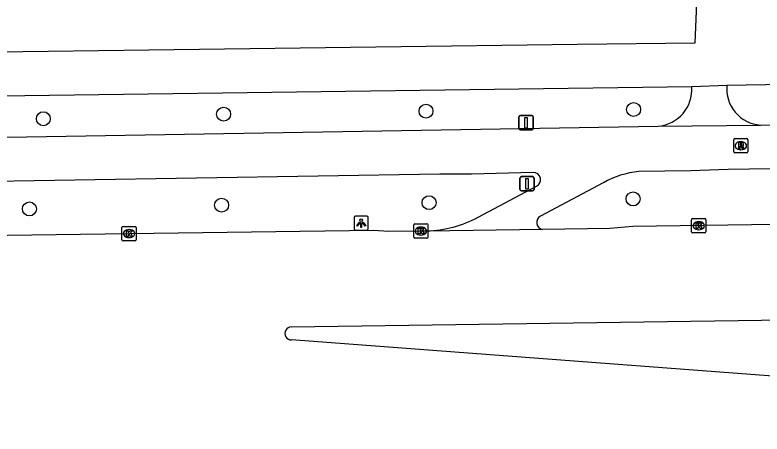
# Model space of a CAD drawing. Extents: x 160732 to 162105, y 387428 to 388479.
# Drawn here: x 161863.3 to 161915.7, y 387436.9 to 387466.4 of the extents above; entities that cross this region are included whole.
import ezdxf

# ---------------------------------------------------------------- set-up
doc = ezdxf.new("R2010")
doc.units = 0
for name, color, linetype in [('IMGEO_Afsluitpaal', 7, 'Continuous'), ('IMGEO_Boom', 7, 'Continuous'), ('IMGEO_Fietspad_open', 7, 'Continuous'), ('IMGEO_Kolk', 7, 'Continuous'), ('IMGEO_Lichtpunt', 7, 'Continuous'), ('IMGEO_Rijbaan_lokaal_gesloten', 7, 'Continuous'), ('IMGEO_Rioolput', 7, 'Continuous'), ('IMGEO_Voetpad_open', 7, 'Continuous')]:
    doc.layers.add(name, color=color, linetype=linetype)

msp = doc.modelspace()

# ---------------------------------------------------------------- linework, layer by layer
at = {"layer": 'IMGEO_Afsluitpaal'}
for p, q in [((161898.655, 387458.401), (161898.655, 387459.201)), ((161898.655, 387459.201), (161898.655, 387458.401)), ((161898.755, 387459.301), (161899.545, 387459.301)), ((161899.545, 387459.301), (161898.755, 387459.301)), ((161899.645, 387459.201), (161899.645, 387458.401)), ((161899.645, 387458.401), (161899.645, 387459.201)), ((161899.545, 387458.301), (161898.755, 387458.301)), ((161898.755, 387458.301), (161899.545, 387458.301)), ((161898.82, 387455.016), (161899.61, 387455.016)), ((161899.61, 387455.016), (161898.82, 387455.016)), ((161898.72, 387454.116), (161898.72, 387454.916)), ((161898.72, 387454.916), (161898.72, 387454.116)), ((161899.71, 387454.916), (161899.71, 387454.116)), ((161899.71, 387454.116), (161899.71, 387454.916)), ((161899.61, 387454.016), (161898.82, 387454.016)), ((161898.82, 387454.016), (161899.61, 387454.016))]:
    msp.add_line(p, q, dxfattribs=at)
for points in [[(161899.075, 387459.176), (161899.225, 387459.176), (161899.225, 387458.426), (161899.075, 387458.426), (161899.075, 387459.176)], [(161899.14, 387454.891), (161899.29, 387454.891), (161899.29, 387454.141), (161899.14, 387454.141), (161899.14, 387454.891)]]:
    msp.add_lwpolyline(points, dxfattribs=at)
for centre, start, end in [((161898.755, 387459.201), 90, 180), ((161898.755, 387459.201), 90, 180), ((161899.545, 387459.201), 0, 90), ((161899.545, 387459.201), 360, 90), ((161898.755, 387458.401), 180, 270), ((161898.755, 387458.401), 180, 270), ((161899.545, 387458.401), 270, 0), ((161899.545, 387458.401), 270, 0), ((161898.82, 387454.916), 90, 180), ((161898.82, 387454.916), 90, 180), ((161899.61, 387454.916), 0, 90), ((161899.61, 387454.916), 360, 90), ((161898.82, 387454.116), 180, 270), ((161898.82, 387454.116), 180, 270), ((161899.61, 387454.116), 270, 0), ((161899.61, 387454.116), 270, 0)]:
    msp.add_arc(centre, 0.1, start, end, dxfattribs=at)
at = {"layer": 'IMGEO_Boom'}
for centre in [(161906.705, 387459.725), (161877.911, 387459.401), (161892.124, 387459.614), (161865.251, 387459.08), (161906.666, 387453.451), (161877.77, 387453.013), (161892.339, 387453.187), (161864.269, 387452.748)]:
    msp.add_circle(centre, 0.489, dxfattribs=at)
at = {"layer": 'IMGEO_Fietspad_open'}
for points in [[(161913.258, 387461.422), (161910.789, 387461.326)], [(161915.616, 387458.638), (161967.772, 387459.387), (161970.286, 387459.429), (161972.114, 387459.444)], [(161908.439, 387458.551), (161915.616, 387458.638)], [(161899.649, 387455.308), (161895.319, 387455.197), (161893.089, 387455.182), (161858.884, 387454.636), (161850.827, 387454.612), (161831.28, 387455.032), (161824.3, 387455.355), (161788.542, 387457.903), (161780.701, 387458.32)], [(161828.152, 387458.184), (161846.078, 387457.66), (161855.744, 387457.674), (161908.439, 387458.551)], [(161971.754, 387456.438), (161913.355, 387455.506), (161910.72, 387455.424), (161907.069, 387455.38)], [(161904.578, 387454.589), (161900.158, 387452.242)], [(161895.782, 387452.166), (161899.891, 387454.336)]]:
    msp.add_lwpolyline(points, dxfattribs=at)
for centre, radius, start, end in [((161908.202, 387461.134), 2.594, 275.2329, 4.2481), ((161915.78, 387461.168), 2.535, 174.24, 266.2881), ((161899.655, 387454.793), 0.515, 297.3391, 90.6224), ((161907.783, 387448.814), 6.604, 96.2046, 119.0291), ((161891.905, 387459.417), 8.223, 271.8978, 298.1331), ((161900.388, 387451.805), 0.494, 117.7974, 261.6886)]:
    msp.add_arc(centre, radius, start, end, dxfattribs=at)
at = {"layer": 'IMGEO_Kolk'}
for p, q in [((161910.777, 387451.143), (161910.777, 387451.995)), ((161910.852, 387452.069), (161911.704, 387452.069)), ((161911.265, 387451.849), (161911.29, 387451.849)), ((161911.778, 387451.995), (161911.778, 387451.143)), ((161870.77, 387450.59), (161870.77, 387451.442)), ((161870.845, 387451.516), (161871.697, 387451.516)), ((161871.258, 387451.296), (161871.283, 387451.296)), ((161871.771, 387451.442), (161871.771, 387450.59)), ((161891.263, 387450.771), (161891.263, 387451.623)), ((161891.338, 387451.697), (161892.19, 387451.697)), ((161891.751, 387451.477), (161891.776, 387451.477)), ((161892.264, 387451.623), (161892.264, 387450.771)), ((161911.288, 387451.289), (161911.263, 387451.289)), ((161891.774, 387450.917), (161891.749, 387450.917)), ((161911.704, 387451.069), (161910.852, 387451.069)), ((161871.697, 387450.516), (161870.845, 387450.516)), ((161871.281, 387450.736), (161871.256, 387450.736)), ((161892.19, 387450.697), (161891.338, 387450.697))]:
    msp.add_line(p, q, dxfattribs=at)
for points in [[(161910.777, 387451.143), (161910.777, 387451.995)], [(161910.852, 387452.069), (161911.704, 387452.069)], [(161911.778, 387451.995), (161911.778, 387451.143)], [(161870.77, 387450.59), (161870.77, 387451.442)], [(161870.845, 387451.516), (161871.697, 387451.516)], [(161871.771, 387451.442), (161871.771, 387450.59)], [(161891.263, 387450.771), (161891.263, 387451.623)], [(161891.338, 387451.697), (161892.19, 387451.697)], [(161891.584, 387451.397), (161891.707, 387451.397), (161891.707, 387451.246), (161891.837, 387451.397), (161892.001, 387451.397), (161891.855, 387451.246), (161892.008, 387450.997), (161891.856, 387450.997), (161891.771, 387451.161), (161891.707, 387451.094), (161891.707, 387450.997), (161891.584, 387450.997), (161891.584, 387451.397)], [(161892.264, 387451.623), (161892.264, 387450.771)], [(161911.098, 387451.769), (161911.221, 387451.769), (161911.221, 387451.618), (161911.351, 387451.769), (161911.515, 387451.769), (161911.369, 387451.618), (161911.522, 387451.369), (161911.37, 387451.369), (161911.285, 387451.533), (161911.221, 387451.466), (161911.221, 387451.369), (161911.098, 387451.369), (161911.098, 387451.769)], [(161871.091, 387451.216), (161871.214, 387451.216), (161871.214, 387451.065), (161871.344, 387451.216), (161871.508, 387451.216), (161871.362, 387451.065), (161871.515, 387450.816), (161871.363, 387450.816), (161871.278, 387450.98), (161871.214, 387450.913), (161871.214, 387450.816), (161871.091, 387450.816), (161871.091, 387451.216)], [(161911.704, 387451.069), (161910.852, 387451.069)], [(161871.697, 387450.516), (161870.845, 387450.516)], [(161892.19, 387450.697), (161891.338, 387450.697)]]:
    msp.add_lwpolyline(points, dxfattribs=at)
for centre, start, end in [((161910.854, 387451.993), 91.552, 178.448), ((161910.854, 387451.993), 91.552, 178.448), ((161911.702, 387451.993), 1.552, 88.448), ((161911.702, 387451.993), 1.552, 88.448), ((161870.847, 387451.44), 91.552, 178.448), ((161870.847, 387451.44), 91.552, 178.448), ((161871.695, 387451.44), 1.552, 88.448), ((161871.695, 387451.44), 1.552, 88.448), ((161891.34, 387451.621), 91.552, 178.448), ((161891.34, 387451.621), 91.552, 178.448), ((161892.188, 387451.621), 1.552, 88.448), ((161892.188, 387451.621), 1.552, 88.448), ((161891.34, 387450.773), 181.552, 268.448), ((161891.34, 387450.773), 181.552, 268.448), ((161892.188, 387450.773), 271.552, 358.448), ((161892.188, 387450.773), 271.552, 358.448), ((161910.854, 387451.145), 181.552, 268.448), ((161910.854, 387451.145), 181.552, 268.448), ((161911.702, 387451.145), 271.552, 358.448), ((161911.702, 387451.145), 271.552, 358.448), ((161870.847, 387450.592), 181.552, 268.448), ((161870.847, 387450.592), 181.552, 268.448), ((161871.695, 387450.592), 271.552, 358.448), ((161871.695, 387450.592), 271.552, 358.448)]:
    msp.add_arc(centre, 0.0765, start, end, dxfattribs=at)
for centre, major_axis, ratio, start_param, end_param in [((161911.264, 387451.569), (-0.387, 0.002), 0.722429, 4.712389, 7.853982), ((161911.289, 387451.569), (-0.39, 0.002), 0.717154, 1.570796, 4.712389), ((161871.257, 387451.016), (-0.387, 0.002), 0.722429, 4.712389, 7.853982), ((161871.282, 387451.016), (-0.39, 0.002), 0.717154, 1.570796, 4.712389), ((161891.75, 387451.197), (-0.387, 0.002), 0.722429, 4.712389, 7.853982), ((161891.775, 387451.197), (-0.39, 0.002), 0.717154, 1.570796, 4.712389)]:
    msp.add_ellipse(centre, major_axis=major_axis, ratio=ratio, start_param=start_param, end_param=end_param, dxfattribs=at)
at = {"layer": 'IMGEO_Lichtpunt'}
for p, q in [((161887.076, 387452.157), (161887.076, 387451.35)), ((161887.076, 387452.157), (161887.076, 387451.35)), ((161887.978, 387452.252), (161887.17, 387452.252)), ((161887.978, 387452.252), (161887.17, 387452.252)), ((161888.072, 387451.35), (161888.072, 387452.157)), ((161888.072, 387451.35), (161888.072, 387452.157)), ((161887.17, 387451.256), (161887.978, 387451.256)), ((161887.17, 387451.256), (161887.978, 387451.256))]:
    msp.add_line(p, q, dxfattribs=at)
for points in [[(161887.45, 387451.821), (161887.489, 387451.793), (161887.301, 387451.531), (161887.263, 387451.558), (161887.45, 387451.821)], [(161887.662, 387451.793), (161887.7, 387451.82), (161887.887, 387451.558), (161887.848, 387451.53), (161887.662, 387451.793)], [(161887.552, 387451.773), (161887.599, 387451.773), (161887.599, 387451.451), (161887.552, 387451.451), (161887.552, 387451.773)]]:
    msp.add_lwpolyline(points, dxfattribs=at)
msp.add_circle((161887.575, 387451.955), 0.0994, dxfattribs=at)
for centre, start, end in [((161887.17, 387452.157), 90, 180), ((161887.17, 387452.157), 90, 180), ((161887.978, 387452.157), 0, 90), ((161887.978, 387452.157), 0, 90), ((161887.17, 387451.35), 180, 270), ((161887.17, 387451.35), 180, 270), ((161887.978, 387451.35), 270, 0), ((161887.978, 387451.35), 270, 360)]:
    msp.add_arc(centre, 0.0946, start, end, dxfattribs=at)
at = {"layer": 'IMGEO_Rijbaan_lokaal_gesloten'}
for points in [[(161892.177, 387451.199), (161891.764, 387451.197), (161889.525, 387451.153), (161888.438, 387451.228), (161842.138, 387450.606), (161832.238, 387450.829), (161822.478, 387451.284), (161781.109, 387454.277)], [(161971.601, 387452.424), (161906.658, 387451.512), (161905.045, 387451.38), (161900.317, 387451.316)], [(161900.317, 387451.316), (161892.177, 387451.199)], [(161882.662, 387444.469), (161956.978, 387445.529), (161966.292, 387446.256), (161971.21, 387446.725)], [(161969.94, 387436.949), (161966.122, 387437.267), (161882.687, 387443.56)]]:
    msp.add_lwpolyline(points, dxfattribs=at)
msp.add_arc((161882.673, 387444.014), 0.455, 91.3742, 271.7766, dxfattribs=at)
at = {"layer": 'IMGEO_Rioolput'}
for p, q in [((161913.735, 387456.754), (161913.735, 387457.606)), ((161913.81, 387457.68), (161914.662, 387457.68)), ((161914.736, 387457.606), (161914.736, 387456.754)), ((161914.223, 387457.46), (161914.248, 387457.46)), ((161914.662, 387456.68), (161913.81, 387456.68)), ((161914.246, 387456.9), (161914.221, 387456.9))]:
    msp.add_line(p, q, dxfattribs=at)
for points in [[(161913.735, 387456.754), (161913.735, 387457.606)], [(161913.81, 387457.68), (161914.662, 387457.68)], [(161914.736, 387457.606), (161914.736, 387456.754)], [(161914.324, 387457.378), (161914.072, 387457.38), (161914.072, 387456.98)], [(161914.072, 387456.98), (161914.196, 387456.98), (161914.196, 387457.142), (161914.207, 387457.142)], [(161914.25, 387457.299), (161914.196, 387457.299), (161914.196, 387457.218)], [(161914.196, 387457.218), (161914.248, 387457.218)], [(161914.254, 387457.113), (161914.325, 387456.98), (161914.465, 387456.98), (161914.4, 387457.106)], [(161914.662, 387456.68), (161913.81, 387456.68)]]:
    msp.add_lwpolyline(points, dxfattribs=at)
for centre, radius, start, end in [((161913.812, 387457.604), 0.0765, 91.552, 178.448), ((161913.812, 387457.604), 0.0765, 91.552, 178.448), ((161914.66, 387457.604), 0.0765, 1.552, 88.448), ((161914.66, 387457.604), 0.0765, 1.552, 88.448), ((161914.206, 387457.089), 0.0533, 26.0293, 88.6989), ((161914.232, 387457.407), 0.19, 274.7715, 282.9687), ((161914.256, 387457.203), 0.0964, 77.0061, 93.1865), ((161914.27, 387457.26), 0.0378, 276.6634, 79.6772), ((161914.323, 387457.268), 0.109, 350.3612, 89.416), ((161914.321, 387457.268), 0.112, 277.5842, 350.9817), ((161914.305, 387457.053), 0.108, 29.5134, 73.7905), ((161913.812, 387456.756), 0.0765, 181.552, 268.448), ((161913.812, 387456.756), 0.0765, 181.552, 268.448), ((161914.66, 387456.756), 0.0765, 271.552, 358.448), ((161914.66, 387456.756), 0.0765, 271.552, 358.448)]:
    msp.add_arc(centre, radius, start, end, dxfattribs=at)
for centre, major_axis, ratio, start_param, end_param in [((161914.222, 387457.18), (-0.387, 0.002), 0.722429, 4.712389, 7.853982), ((161914.247, 387457.18), (-0.39, 0.002), 0.717154, 1.570796, 4.712389)]:
    msp.add_ellipse(centre, major_axis=major_axis, ratio=ratio, start_param=start_param, end_param=end_param, dxfattribs=at)
at = {"layer": 'IMGEO_Voetpad_open'}
for points in [[(161809.789, 387465.23), (161826.179, 387464.145), (161836.398, 387463.733), (161846.087, 387463.558), (161902.754, 387464.305), (161911.023, 387464.403), (161911.137, 387467.185)], [(161972.114, 387459.444), (161972.052, 387462.419), (161913.258, 387461.422)], [(161910.789, 387461.326), (161855.244, 387460.58), (161846.117, 387460.529), (161836.329, 387460.694), (161828.215, 387461.088)]]:
    msp.add_lwpolyline(points, dxfattribs=at)

doc.saveas('drawing.dxf')
